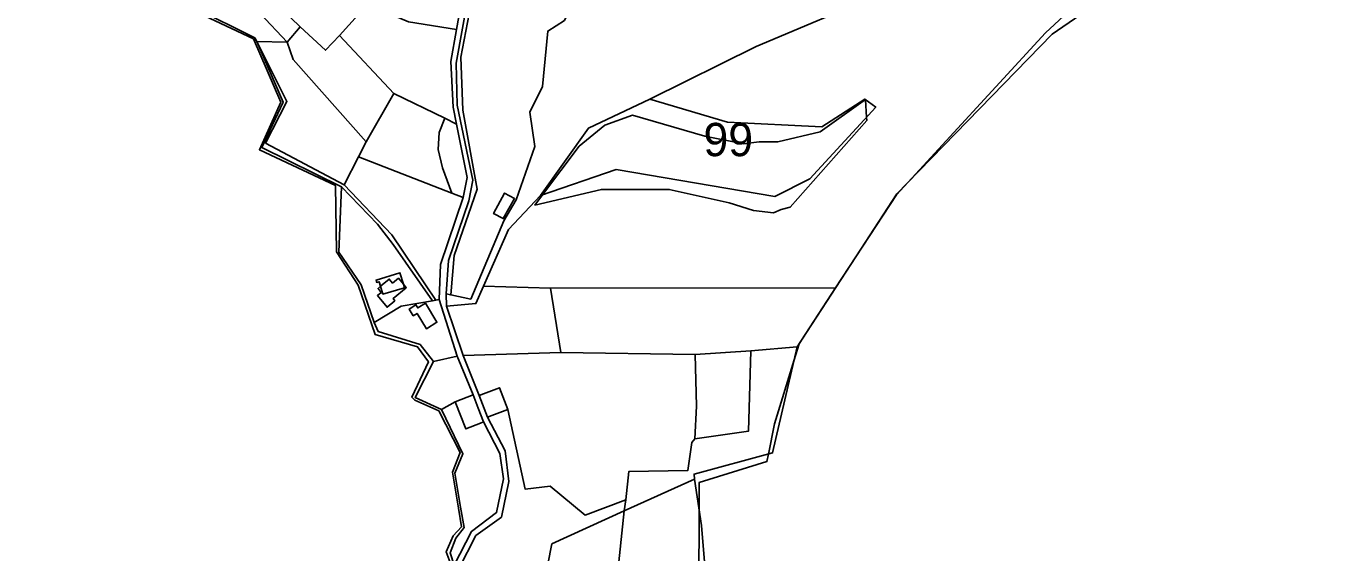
# Model space of a CAD drawing. Extents: x -477304 to -465429, y -1159113 to -1149210.
# Drawn here: x -476697 to -476111, y -1151883 to -1151646 of the extents above; entities that cross this region are included whole.
import ezdxf

# ---------------------------------------------------------------- set-up
doc = ezdxf.new("R2010")
doc.units = 0
for name, color, linetype in [('BPEJ_s', 7, 'Continuous'), ('ostatni_s', 7, 'Continuous'), ('PUPFL_s', 7, 'Continuous'), ('trav_porost_s', 7, 'Continuous'), ('voda_s', 7, 'Continuous'), ('zahrada_s', 7, 'Continuous')]:
    doc.layers.add(name, color=color, linetype=linetype)

msp = doc.modelspace()

# ---------------------------------------------------------------- linework, layer by layer
at = {"layer": 'BPEJ_s'}
for points in [[(-476505.21, -1151889.81), (-476507.96, -1151882.71), (-476504.79, -1151875.45), (-476500.97, -1151871.34), (-476502.43, -1151862.95), (-476505.09, -1151846.77), (-476501.68, -1151837.96), (-476511.3, -1151819.12), (-476522.05, -1151814.34), (-476523.47, -1151812.99), (-476515.9, -1151797.07), (-476520.83, -1151790.31), (-476539.98, -1151784.8), (-476547.58, -1151762.63), (-476557.33, -1151747.57), (-476557.71, -1151717.73), (-476592.08, -1151701.58), (-476582.42, -1151680.15), (-476594.77, -1151651.71), (-476621.82, -1151638.9)], [(-476212.5, -1151634), (-476235, -1151649.5), (-476300.35, -1151716.72), (-476305, -1151721.5), (-476321.2, -1151746.35), (-476345.71, -1151783.95), (-476349, -1151789), (-476349.02, -1151789.06), (-476351.2, -1151796.2), (-476360, -1151825), (-476362.81, -1151838.63)], [(-476212.5, -1151634), (-476235, -1151649.5), (-476300.35, -1151716.72), (-476305, -1151721.5), (-476321.2, -1151746.35), (-476345.71, -1151783.95), (-476349, -1151789)], [(-476349, -1151789), (-476349.02, -1151789.06), (-476351.2, -1151796.2), (-476360, -1151825), (-476362.81, -1151838.63), (-476363.5, -1151842), (-476394, -1151851.5), (-476394.05, -1151863.54), (-476394.5, -1151969.48)], [(-476362.81, -1151838.63), (-476363.5, -1151842), (-476394, -1151851.5), (-476394.05, -1151863.54), (-476394.5, -1151969.48)]]:
    msp.add_lwpolyline(points, dxfattribs=at)
for points in [[(-476318.5, -1151688.5), (-476353, -1151727.5), (-476357, -1151728.5), (-476360.5, -1151730), (-476369.5, -1151729), (-476380.5, -1151725.5), (-476407.5, -1151719.5), (-476438, -1151719.5), (-476468, -1151726.5), (-476464.48, -1151721.84), (-476448, -1151700), (-476436.5, -1151690.5), (-476424, -1151686), (-476391.5, -1151695.5), (-476374, -1151699), (-476367, -1151698), (-476358.5, -1151698), (-476339.5, -1151693.5), (-476319.06, -1151679.04), (-476319, -1151679), (-476319, -1151679.08), (-476318.59, -1151686.87)], [(-476319.06, -1151679.04), (-476339.5, -1151693.5), (-476358.5, -1151698), (-476367, -1151698), (-476374, -1151699), (-476391.5, -1151695.5), (-476424, -1151686), (-476436.5, -1151690.5), (-476448, -1151700), (-476464.48, -1151721.84), (-476468, -1151726.5), (-476438, -1151719.5), (-476407.5, -1151719.5), (-476380.5, -1151725.5), (-476369.5, -1151729), (-476360.5, -1151730), (-476357, -1151728.5), (-476353, -1151727.5), (-476318.5, -1151688.5), (-476318.59, -1151686.87), (-476319, -1151679.08), (-476319, -1151679)]]:
    msp.add_lwpolyline(points, close=True, dxfattribs=at)
at = {"layer": 'ostatni_s'}
for points in [[(-476487.7, -1151579.31), (-476478.03, -1151555.2), (-476474.69, -1151552.21), (-476475.74, -1151554.89), (-476486.3, -1151580.91), (-476497.63, -1151640.34), (-476501.27, -1151659.92), (-476500.49, -1151683.72), (-476494.04, -1151719.38), (-476504.39, -1151749.29), (-476505.9, -1151766.98), (-476507.93, -1151766.56), (-476506.83, -1151751.46), (-476497.68, -1151724.55), (-476495.89, -1151715.31), (-476502.91, -1151681.5), (-476503.4, -1151662.59), (-476494.87, -1151615.2)], [(-476586.04, -1151634.38), (-476576.81, -1151626.71), (-476565.29, -1151639.48), (-476552.51, -1151626.84), (-476551.48, -1151627.89), (-476543.36, -1151636.12), (-476555.98, -1151650.09), (-476562.35, -1151656.83), (-476573.71, -1151646.23)], [(-476589.31, -1151698.7), (-476553.93, -1151717.34), (-476532.38, -1151739.87), (-476517.28, -1151762.44), (-476512.6, -1151769.37), (-476514.07, -1151769.62), (-476531.81, -1151744.22), (-476538.91, -1151735.05), (-476555.01, -1151718.25), (-476590.89, -1151700.63), (-476581.38, -1151680.12), (-476593.23, -1151652.92), (-476579.65, -1151679.82)], [(-476511.02, -1151693.88), (-476508.52, -1151687.43), (-476503.32, -1151690.11), (-476498.54, -1151714.06), (-476500.21, -1151723.17), (-476505.38, -1151721.13), (-476509.62, -1151709.67), (-476511.54, -1151701.5)], [(-476477.12, -1151723.56), (-476482.21, -1151732.58), (-476486.59, -1151730.38), (-476481.64, -1151721.15)], [(-476539.51, -1151760.26), (-476528.8, -1151756.98), (-476527.2, -1151762.18), (-476529.46, -1151759.46), (-476532.08, -1151761.63), (-476533.56, -1151759.85), (-476537.48, -1151763.1), (-476538.12, -1151761.04), (-476539.17, -1151761.36)], [(-476533.56, -1151759.85), (-476532.08, -1151761.63), (-476529.46, -1151759.46), (-476527.2, -1151762.18), (-476526.72, -1151763.76), (-476536.4, -1151766.6), (-476537.48, -1151763.1)], [(-476540.3, -1151779.45), (-476528.19, -1151772.03), (-476514.07, -1151769.62), (-476512.6, -1151769.37), (-476511.09, -1151769.11), (-476502.94, -1151794.56), (-476513.66, -1151796.98), (-476519.67, -1151789.36), (-476538.56, -1151783.49)], [(-476516.83, -1151782.21), (-476512.07, -1151779.3), (-476517.32, -1151770.71), (-476520.74, -1151772.8), (-476521.53, -1151771.51), (-476524.56, -1151773.37), (-476522.73, -1151776.37), (-476521.04, -1151775.33)], [(-476517.32, -1151770.71), (-476512.07, -1151779.3), (-476516.83, -1151782.21), (-476521.04, -1151775.33), (-476522.73, -1151776.37), (-476524.56, -1151773.37), (-476521.53, -1151771.51), (-476520.74, -1151772.8)], [(-476491.13, -1151811.52), (-476483.99, -1151808.77), (-476480.19, -1151818.51), (-476487.33, -1151821.26), (-476489.29, -1151822.02), (-476490.09, -1151820.04), (-476493.09, -1151812.28)], [(-476493.47, -1151817.94), (-476491.05, -1151824.11), (-476492.45, -1151824.66), (-476499.14, -1151827.32), (-476503.92, -1151815.13), (-476495.83, -1151811.92)]]:
    msp.add_lwpolyline(points, close=True, dxfattribs=at)
for points in [[(-476504.31, -1151888.74), (-476496.46, -1151873.51), (-476485.25, -1151865.03), (-476482.08, -1151849.8), (-476483.76, -1151838.35), (-476491.05, -1151824.11), (-476493.47, -1151817.94), (-476495.83, -1151811.92), (-476502.94, -1151794.56), (-476511.09, -1151769.11), (-476510.47, -1151753.24), (-476500.21, -1151723.17), (-476498.54, -1151714.06), (-476503.32, -1151690.11), (-476504.73, -1151682.44), (-476505.77, -1151661.87), (-476503.33, -1151647.45), (-476494.1, -1151596.2)], [(-476494.87, -1151615.2), (-476503.4, -1151662.59), (-476502.91, -1151681.5), (-476495.89, -1151715.31), (-476497.68, -1151724.55), (-476506.83, -1151751.46), (-476507.93, -1151766.56), (-476507.84, -1151771.98), (-476500.23, -1151794.24), (-476493.09, -1151812.28), (-476490.09, -1151820.04), (-476489.29, -1151822.02), (-476481.4, -1151837.21), (-476479.69, -1151851.06), (-476483.01, -1151867.01), (-476494.64, -1151875.37), (-476502.24, -1151890.32)]]:
    msp.add_lwpolyline(points, dxfattribs=at)
at = {"layer": 'PUPFL_s'}
for points in [[(-476384.71, -1151970.05), (-476392.94, -1151870.79), (-476396.13, -1151849.98), (-476396.31, -1151847.69), (-476360.91, -1151838.12), (-476349.84, -1151790.33), (-476332.6, -1151763.71), (-476305.18, -1151721.96), (-476237.94, -1151648.97), (-476209.51, -1151622.34), (-476197.95, -1151609.65), (-476189.25, -1151600.8), (-476179.77, -1151593.15), (-476174.54, -1151583.47), (-476166.84, -1151561.05), (-476155.16, -1151532.71), (-476154.29, -1151524.36), (-476152.59, -1151504.12), (-476152.35, -1151501.95), (-476148.83, -1151501.25), (-476132.77, -1151494.37), (-476127.89, -1151476.65), (-476103.12, -1151468.47)], [(-476209.51, -1151622.34), (-476237.94, -1151648.97), (-476305.18, -1151721.96), (-476332.6, -1151763.71), (-476460.95, -1151763.98), (-476491.1, -1151763.07), (-476479.9, -1151737.54), (-476465.45, -1151722.17), (-476431.42, -1151710.49), (-476359.9, -1151722.59), (-476344.1, -1151714.66), (-476314.46, -1151682.38), (-476319.4, -1151678.79), (-476338.79, -1151691.27), (-476381.19, -1151689.23), (-476416.26, -1151678.78), (-476368.27, -1151655.04), (-476310.46, -1151630.66)], [(-476310.46, -1151630.66), (-476368.27, -1151655.04), (-476416.26, -1151678.78), (-476443.87, -1151691.92), (-476465.45, -1151722.17), (-476479.9, -1151737.54), (-476491.1, -1151763.07), (-476494.51, -1151770.85), (-476507.84, -1151771.98), (-476507.93, -1151766.56), (-476505.9, -1151766.98), (-476496.85, -1151768.85), (-476481.93, -1151733.58), (-476476.42, -1151724.22), (-476468.05, -1151700.08), (-476470.23, -1151684.64), (-476464.51, -1151673.11), (-476462.22, -1151648.14), (-476454.65, -1151643.45)]]:
    msp.add_lwpolyline(points, dxfattribs=at)
for points in [[(-476579.54, -1151653.11), (-476593.23, -1151652.92), (-476594.12, -1151651.22), (-476621.31, -1151637.71), (-476629.12, -1151618.65), (-476632.26, -1151601.2), (-476620.47, -1151580.26), (-476619.63, -1151575.66), (-476603.75, -1151582.37), (-476605.57, -1151594.62), (-476618.63, -1151605.66), (-476622.43, -1151620.79), (-476617.15, -1151637.15), (-476594.05, -1151639.88), (-476591.76, -1151640.22)], [(-476381.19, -1151689.23), (-476338.79, -1151691.27), (-476319.4, -1151678.79), (-476314.46, -1151682.38), (-476344.1, -1151714.66), (-476359.9, -1151722.59), (-476431.42, -1151710.49), (-476465.45, -1151722.17), (-476443.87, -1151691.92), (-476416.26, -1151678.78)], [(-476460.95, -1151763.98), (-476332.6, -1151763.71), (-476349.84, -1151790.33), (-476370.68, -1151792.08), (-476395.78, -1151793.75), (-476456.22, -1151792.93)], [(-476360.91, -1151838.12), (-476396.31, -1151847.69), (-476396.13, -1151849.98), (-476427.78, -1151864.15), (-476427.08, -1151859.28), (-476425.6, -1151846.47), (-476399.14, -1151846.1), (-476397.29, -1151833.4), (-476395.87, -1151831.77), (-476371.84, -1151828.36), (-476370.68, -1151792.08), (-476349.84, -1151790.33)], [(-476450.06, -1151957.67), (-476437.51, -1151957.59), (-476427.78, -1151864.15), (-476396.13, -1151849.98), (-476392.94, -1151870.79), (-476384.71, -1151970.05), (-476448.59, -1151966.35)]]:
    msp.add_lwpolyline(points, close=True, dxfattribs=at)
at = {"layer": 'trav_porost_s'}
for points in [[(-476462.49, -1151540.92), (-476466.54, -1151541.66), (-476479.92, -1151553.56), (-476490.58, -1151578.98), (-476494.1, -1151596.2), (-476503.33, -1151647.45), (-476524.84, -1151643.95), (-476543.36, -1151636.12), (-476551.48, -1151627.89), (-476522.73, -1151565.68), (-476502.12, -1151521.07), (-476468.09, -1151538.83)], [(-476481.93, -1151733.58), (-476496.85, -1151768.85), (-476505.9, -1151766.98), (-476504.39, -1151749.29), (-476494.04, -1151719.38), (-476500.49, -1151683.72), (-476501.27, -1151659.92), (-476497.63, -1151640.34), (-476486.3, -1151580.91), (-476475.74, -1151554.89), (-476450.94, -1151558.69), (-476452.81, -1151592), (-476441.01, -1151615.33), (-476454.65, -1151643.45), (-476462.22, -1151648.14), (-476464.51, -1151673.11), (-476470.23, -1151684.64), (-476468.05, -1151700.08), (-476476.42, -1151724.22)], [(-476591.76, -1151640.22), (-476594.05, -1151639.88), (-476605.57, -1151594.62), (-476576.81, -1151626.71), (-476586.04, -1151634.38), (-476573.71, -1151646.23), (-476579.54, -1151653.11)], [(-476503.32, -1151690.11), (-476508.52, -1151687.43), (-476531.56, -1151676.3), (-476555.98, -1151650.09), (-476543.36, -1151636.12), (-476524.84, -1151643.95), (-476503.33, -1151647.45), (-476505.77, -1151661.87), (-476504.73, -1151682.44)], [(-476576.87, -1151660.93), (-476579.54, -1151653.11), (-476573.71, -1151646.23), (-476562.35, -1151656.83), (-476555.98, -1151650.09), (-476531.56, -1151676.3), (-476544, -1151698.08)], [(-476589.31, -1151698.7), (-476579.65, -1151679.82), (-476593.23, -1151652.92), (-476579.54, -1151653.11), (-476576.87, -1151660.93), (-476544, -1151698.08), (-476547.47, -1151704.81), (-476553.93, -1151717.34)], [(-476508.52, -1151687.43), (-476511.02, -1151693.88), (-476511.54, -1151701.5), (-476509.62, -1151709.67), (-476505.38, -1151721.13), (-476547.47, -1151704.81), (-476544, -1151698.08), (-476531.56, -1151676.3)], [(-476547.47, -1151704.81), (-476505.38, -1151721.13), (-476500.21, -1151723.17), (-476510.47, -1151753.24), (-476511.09, -1151769.11), (-476512.6, -1151769.37), (-476517.28, -1151762.44), (-476532.38, -1151739.87), (-476553.93, -1151717.34)], [(-476555.01, -1151718.25), (-476538.91, -1151735.05), (-476531.81, -1151744.22), (-476514.07, -1151769.62), (-476528.19, -1151772.03), (-476540.3, -1151779.45), (-476546.27, -1151762.41), (-476556.3, -1151747.69)], [(-476486.59, -1151730.38), (-476482.21, -1151732.58), (-476477.12, -1151723.56), (-476481.64, -1151721.15)], [(-476537.48, -1151763.1), (-476538.62, -1151764.04), (-476537.14, -1151765.83), (-476538.89, -1151767.28), (-476534.56, -1151772.5), (-476531.06, -1151769.61), (-476531.85, -1151768.66), (-476525.92, -1151763.73), (-476527.2, -1151762.18), (-476528.8, -1151756.98), (-476539.51, -1151760.26), (-476539.17, -1151761.36), (-476538.12, -1151761.04)], [(-476538.62, -1151764.04), (-476537.48, -1151763.1), (-476536.4, -1151766.6), (-476526.72, -1151763.76), (-476527.2, -1151762.18), (-476525.92, -1151763.73), (-476531.85, -1151768.66), (-476531.06, -1151769.61), (-476534.56, -1151772.5), (-476538.89, -1151767.28), (-476537.14, -1151765.83)], [(-476491.1, -1151763.07), (-476460.95, -1151763.98), (-476456.22, -1151792.93), (-476500.23, -1151794.24), (-476507.84, -1151771.98), (-476494.51, -1151770.85)], [(-476395.23, -1151817.01), (-476395.78, -1151793.75), (-476370.68, -1151792.08), (-476371.84, -1151828.36), (-476395.87, -1151831.77)], [(-476503.92, -1151815.13), (-476510.08, -1151818.5), (-476521.88, -1151813.23), (-476513.66, -1151796.98), (-476502.94, -1151794.56), (-476495.83, -1151811.92)], [(-476397.29, -1151833.4), (-476399.14, -1151846.1), (-476425.6, -1151846.47), (-476427.08, -1151859.28), (-476445.37, -1151866.13), (-476461.14, -1151853.04), (-476472.41, -1151854.4), (-476480.19, -1151818.51), (-476483.99, -1151808.77), (-476491.13, -1151811.52), (-476493.09, -1151812.28), (-476500.23, -1151794.24), (-476456.22, -1151792.93), (-476395.78, -1151793.75), (-476395.23, -1151817.01), (-476395.87, -1151831.77)], [(-476472.41, -1151854.4), (-476461.14, -1151853.04), (-476445.37, -1151866.13), (-476427.08, -1151859.28), (-476427.78, -1151864.15), (-476460.3, -1151879.11), (-476465.57, -1151905.76), (-476482.13, -1151907.87), (-476493.68, -1151895), (-476501.05, -1151891.14), (-476502.24, -1151890.32), (-476494.64, -1151875.37), (-476483.01, -1151867.01), (-476479.69, -1151851.06), (-476481.4, -1151837.21), (-476489.29, -1151822.02), (-476487.33, -1151821.26), (-476480.19, -1151818.51)], [(-476495.91, -1151963.39), (-476495.61, -1151961.58), (-476507.42, -1151950.67), (-476505.56, -1151943.94), (-476502.79, -1151932.81), (-476493.79, -1151923.13), (-476488.01, -1151917.32), (-476483.32, -1151913.53), (-476482.13, -1151907.87), (-476465.57, -1151905.76), (-476460.3, -1151879.11), (-476427.78, -1151864.15), (-476437.51, -1151957.59), (-476450.06, -1151957.67), (-476455.6, -1151915.54), (-476467.8, -1151917.97), (-476483.83, -1151919.01), (-476498.81, -1151935.06), (-476501.31, -1151947.52), (-476489.97, -1151963.71), (-476493.19, -1151963.47)]]:
    msp.add_lwpolyline(points, close=True, dxfattribs=at)
at = {"layer": 'voda_s'}
for points in [[(-476592.08, -1151701.58), (-476582.42, -1151680.15), (-476594.77, -1151651.71), (-476621.82, -1151638.9), (-476629.73, -1151618.65), (-476633.36, -1151601.37), (-476620.82, -1151578.84), (-476620.97, -1151575.6), (-476622.82, -1151573.77), (-476634.39, -1151572.82), (-476636.41, -1151570.22), (-476636.79, -1151567.33), (-476637.54, -1151551.29), (-476629.72, -1151545.3), (-476628.49, -1151542.93), (-476628.73, -1151537.91), (-476636.84, -1151523.16), (-476642.04, -1151512.7), (-476647, -1151502.55), (-476659.87, -1151474.74), (-476677.86, -1151434.71), (-476689.21, -1151408.47), (-476704.75, -1151373.22)], [(-476621.31, -1151637.71), (-476594.12, -1151651.22), (-476593.23, -1151652.92), (-476581.38, -1151680.12), (-476590.89, -1151700.63), (-476555.01, -1151718.25), (-476556.3, -1151747.69), (-476546.27, -1151762.41), (-476540.3, -1151779.45), (-476538.56, -1151783.49), (-476519.67, -1151789.36), (-476513.66, -1151796.98), (-476521.88, -1151813.23), (-476510.08, -1151818.5), (-476500.37, -1151838.5), (-476504.06, -1151847.24), (-476501.42, -1151862.5)], [(-476505.21, -1151889.81), (-476507.96, -1151882.71), (-476504.79, -1151875.45), (-476500.97, -1151871.34), (-476502.43, -1151862.95), (-476505.09, -1151846.77), (-476501.68, -1151837.96), (-476511.3, -1151819.12), (-476522.05, -1151814.34), (-476523.47, -1151812.99), (-476515.9, -1151797.07), (-476520.83, -1151790.31), (-476539.98, -1151784.8), (-476547.58, -1151762.63), (-476557.33, -1151747.57), (-476557.71, -1151717.73), (-476592.08, -1151701.58)], [(-476501.42, -1151862.5), (-476499.78, -1151871.66), (-476503.53, -1151876.58), (-476506.19, -1151883.12), (-476504.31, -1151888.74)]]:
    msp.add_lwpolyline(points, dxfattribs=at)
at = {"layer": 'zahrada_s'}
msp.add_lwpolyline([(-476503.53, -1151876.58), (-476499.78, -1151871.66), (-476501.42, -1151862.5), (-476504.06, -1151847.24), (-476500.37, -1151838.5), (-476510.08, -1151818.5), (-476503.92, -1151815.13), (-476499.14, -1151827.32), (-476492.45, -1151824.66), (-476491.05, -1151824.11), (-476483.76, -1151838.35), (-476482.08, -1151849.8), (-476485.25, -1151865.03), (-476496.46, -1151873.51), (-476504.31, -1151888.74), (-476506.19, -1151883.12)], close=True, dxfattribs=at)

# ---------------------------------------------------------------- texts
at = {"layer": 'BPEJ_s'}
msp.add_text('99', height=15, dxfattribs=at).set_placement((-476392.03, -1151704.5))

doc.saveas('drawing.dxf')
